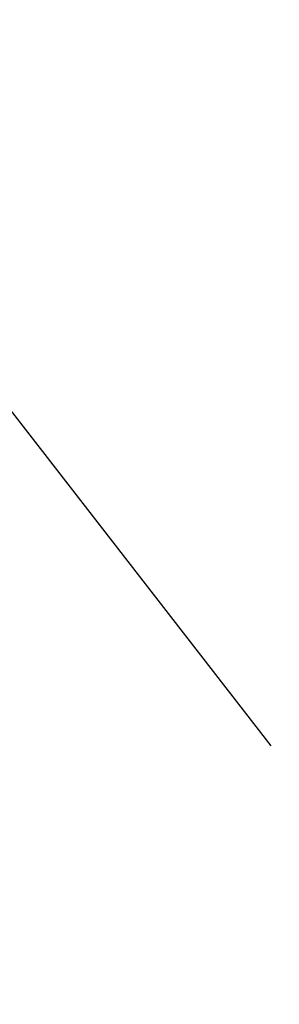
# Model space of a CAD drawing. Extents: x 0 to 362422, y 0 to 4201735.
# Tile 345 of 656: x 360167.036 to 360167.253, y 4200560.798 to 4200561.622. Entities that reach past the tile are written whole.
import ezdxf

# ---------------------------------------------------------------- set-up
doc = ezdxf.new("R2010")
doc.units = 0
doc.header["$LTSCALE"] = 0.5
doc.header["$MEASUREMENT"] = 0
doc.linetypes.add('Д_ТРОТ_ТРУБА', pattern=[3, 1.5, -1.5])
doc.layers.add('(025) Дорога', color=7, linetype='Continuous')
doc.layers.add('.', color=7, linetype='Continuous', lineweight=15)

# ---------------------------------------------------------------- blocks, each defined once
blk = doc.blocks.new('gergrgrre')
at = {"layer": '(025) Дорога', "linetype": 'Д_ТРОТ_ТРУБА', "flags": 128}
blk.add_lwpolyline([(360034.85868, 4200791.39214), (360036.73252, 4200790.50116), (360038.76123, 4200786.5526), (360042.50112, 4200778.43328), (360055.49158, 4200753.98786), (360078.80293, 4200711.41078), (360116.36904, 4200649.91548), (360150.8, 4200586.24), (360165.68243, 4200563.025), (360179.515, 4200545.24), (360209.98925, 4200509.4609), (360265.27, 4200443.63), (360306.02616, 4200398.77813), (360384.56482, 4200319.74008), (360425.36654, 4200280.59219), (360454.08745, 4200253.7751), (360461.59627, 4200243.16731), (360473.35616, 4200225.78194), (360486.07235, 4200211.83315), (360495.23317, 4200201.29455)], dxfattribs=at)

msp = doc.modelspace()

# ---------------------------------------------------------------- hatches: boundary and pattern name
at = {"layer": '.', "ltscale": 0.149071}
h = msp.add_hatch(color=256, dxfattribs=at)
h.dxf.hatch_style = 1
h.set_gradient(color1=(255, 255, 255), tint=1)
h.paths.add_polyline_path([(359890.24077, 4200063.47594), (362234.44502, 4200063.47594), (362234.34905, 4201313.89169), (359890.24077, 4201328.89108)], flags=17)
h.paths.add_polyline_path([(359890.24077, 4200063.47594), (362234.44502, 4200063.47594), (362234.44502, 4201313.89108), (359890.24077, 4201328.89108)], flags=17)

# ---------------------------------------------------------------- block references
at = {"linetype": 'Continuous'}
msp.add_blockref('gergrgrre', (0, 0), dxfattribs=at)

doc.saveas('drawing.dxf')
